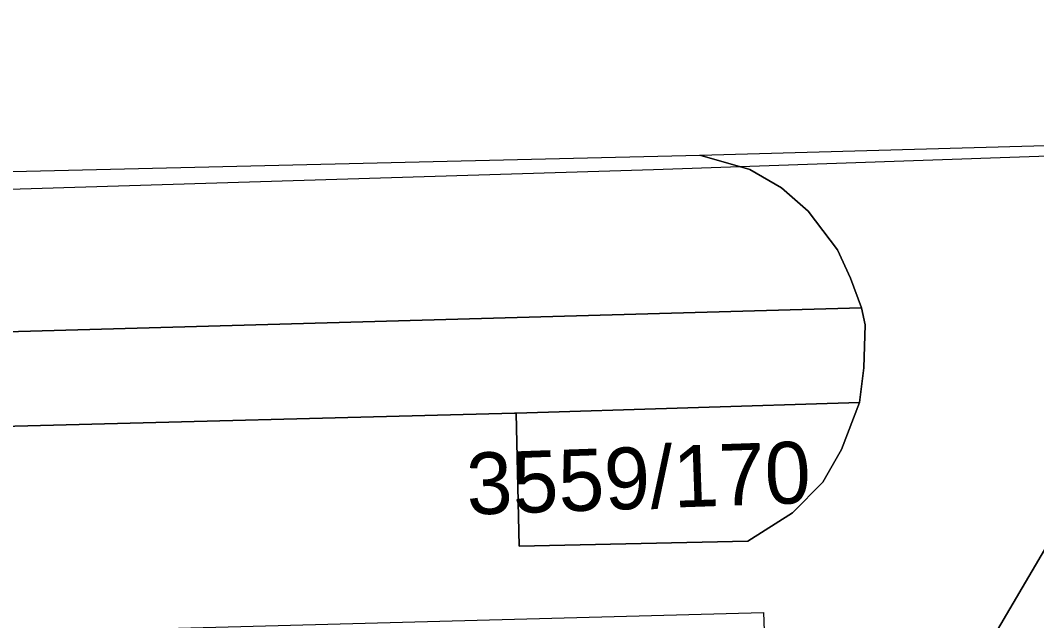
# Model space of a CAD drawing. Extents: x -264070 to -262271, y -1238894 to -1238141.
# Drawn here: x -262602.52 to -262569.61, y -1238257.23 to -1238237.77 of the extents above; entities that cross this region are included whole.
import ezdxf

# ---------------------------------------------------------------- set-up
doc = ezdxf.new("R2010")
doc.units = 0
for name, color, linetype in [('body_kn', 7, 'Continuous'), ('katuz_linie', 7, 'Continuous'), ('kladpar_druhypozemkov', 7, 'Continuous'), ('kladpar_hranice', 7, 'Continuous'), ('kladpar_parcelnecisla', 7, 'Continuous'), ('kladpar_plochy', 7, 'Continuous'), ('tarchy_linie', 7, 'Continuous'), ('zuob_linie', 7, 'Continuous'), ('zuob_plochy', 7, 'Continuous')]:
    doc.layers.add(name, color=color, linetype=linetype)

msp = doc.modelspace()

# ---------------------------------------------------------------- linework, layer by layer
at = {"layer": 'body_kn'}
for p, q in [((-262580.51, -1238242.14), (-262580.51, -1238242.14)), ((-262580.51, -1238242.14), (-262580.51, -1238242.14)), ((-262582.02, -1238242.62), (-262582.02, -1238242.62)), ((-262578.89, -1238242.61), (-262578.89, -1238242.61)), ((-262577.87, -1238243.2), (-262577.87, -1238243.2)), ((-262577.01, -1238243.96), (-262577.01, -1238243.96)), ((-262576.06, -1238245.21), (-262576.06, -1238245.21)), ((-262575.63, -1238246.13), (-262575.63, -1238246.13)), ((-262575.28, -1238247.09), (-262575.28, -1238247.09)), ((-262575.28, -1238247.09), (-262575.28, -1238247.09)), ((-262575.16, -1238247.64), (-262575.16, -1238247.64)), ((-262575.2, -1238249.04), (-262575.2, -1238249.04)), ((-262575.34, -1238250.16), (-262575.34, -1238250.16)), ((-262575.34, -1238250.16), (-262575.34, -1238250.16)), ((-262586.52, -1238250.5), (-262586.52, -1238250.5)), ((-262586.52, -1238250.5), (-262586.52, -1238250.5)), ((-262586.46, -1238250.5), (-262586.46, -1238250.5)), ((-262575.93, -1238251.68), (-262575.93, -1238251.68)), ((-262576.53, -1238252.74), (-262576.53, -1238252.74)), ((-262577.51, -1238253.73), (-262577.51, -1238253.73)), ((-262586.37, -1238254.82), (-262586.37, -1238254.82)), ((-262578.96, -1238254.65), (-262578.96, -1238254.65)), ((-262578.45, -1238256.97), (-262578.45, -1238256.97))]:
    msp.add_line(p, q, dxfattribs=at)
at = {"layer": 'katuz_linie'}
msp.add_lwpolyline([(-262915.44, -1238253.09), (-262898.67, -1238252.06), (-262888, -1238249.92), (-262886.4, -1238249.29), (-262774.26, -1238246.7), (-262751.84, -1238246.22), (-262580.51, -1238242.14), (-262560.81, -1238241.59), (-262532.77, -1238240.69), (-262526.78, -1238240.5), (-262513.1, -1238240.06), (-262503.15, -1238239.74), (-262498.93, -1238240.78), (-262497.9, -1238241.03), (-262491.22, -1238242.67), (-262486.63, -1238243.8), (-262485.37, -1238239.87), (-262456.69, -1238205.4), (-262455.83, -1238204.36), (-262446.26, -1238192.8), (-262431.6, -1238174.74), (-262409.89, -1238148.2), (-262408.59, -1238146.58), (-262403.88, -1238140.7)], dxfattribs=at)
at = {"layer": 'kladpar_druhypozemkov'}
msp.add_line((-262581.49, -1238252.01), (-262581.49, -1238252.01), dxfattribs=at)
at = {"layer": 'kladpar_hranice'}
for points in [[(-262586.52, -1238250.5), (-262586.46, -1238250.5), (-262586.37, -1238254.82), (-262578.96, -1238254.65), (-262577.51, -1238253.73), (-262576.53, -1238252.74), (-262575.93, -1238251.68), (-262575.34, -1238250.16), (-262575.2, -1238249.04), (-262575.16, -1238247.64), (-262575.28, -1238247.09), (-262575.63, -1238246.13), (-262576.06, -1238245.21), (-262577.01, -1238243.96), (-262577.87, -1238243.2), (-262578.89, -1238242.61), (-262580.51, -1238242.14), (-262560.81, -1238241.59)], [(-262580.51, -1238242.14), (-262578.89, -1238242.61), (-262577.87, -1238243.2), (-262577.01, -1238243.96), (-262576.06, -1238245.21), (-262575.63, -1238246.13), (-262575.28, -1238247.09), (-262668.74, -1238249.72), (-262757.49, -1238251.53), (-262757.06, -1238250.18), (-262756.32, -1238248.89), (-262755.2, -1238247.87), (-262753.74, -1238247.05), (-262751.84, -1238246.22), (-262580.51, -1238242.14)], [(-262575.28, -1238247.09), (-262575.16, -1238247.64), (-262575.2, -1238249.04), (-262575.34, -1238250.16), (-262586.46, -1238250.5), (-262586.52, -1238250.5), (-262669.49, -1238252.67), (-262748.23, -1238254.64), (-262748.27, -1238254.64), (-262757.42, -1238254.81), (-262757.59, -1238253.89), (-262757.71, -1238252.87), (-262757.49, -1238251.53), (-262668.74, -1238249.72), (-262575.28, -1238247.09)], [(-262575.34, -1238250.16), (-262575.93, -1238251.68), (-262576.53, -1238252.74), (-262577.51, -1238253.73), (-262578.96, -1238254.65), (-262586.37, -1238254.82), (-262586.46, -1238250.5), (-262575.34, -1238250.16)], [(-262669.49, -1238252.67), (-262586.52, -1238250.5)], [(-262567.72, -1238252.16), (-262578.41, -1238270.36), (-262585.42, -1238270.04), (-262585.46, -1238268.85), (-262585.54, -1238266.21), (-262585.71, -1238265.02), (-262586.36, -1238263.67), (-262587.02, -1238262.77), (-262587.82, -1238261.89), (-262589.01, -1238261.21), (-262590.44, -1238260.85), (-262591.88, -1238260.85), (-262593.06, -1238261.03), (-262594.25, -1238261.57), (-262595.31, -1238262.39), (-262596.19, -1238263.37), (-262596.75, -1238264.42), (-262597.05, -1238265.32), (-262597.17, -1238266.38), (-262597.21, -1238269.11), (-262598.58, -1238269.07), (-262598.56, -1238270.19), (-262604.58, -1238270.12)], [(-262567.72, -1238252.16), (-262566.3, -1238257.33), (-262567.82, -1238257.4), (-262572.27, -1238266.17), (-262572.31, -1238270.2), (-262578.41, -1238270.36), (-262567.72, -1238252.16)]]:
    msp.add_lwpolyline(points, dxfattribs=at)
at = {"layer": 'kladpar_plochy'}
for points in [[(-262669.49, -1238252.67), (-262586.52, -1238250.5), (-262586.46, -1238250.5), (-262586.37, -1238254.82), (-262578.96, -1238254.65), (-262577.51, -1238253.73), (-262576.53, -1238252.74), (-262575.93, -1238251.68), (-262575.34, -1238250.16), (-262575.2, -1238249.04), (-262575.16, -1238247.64), (-262575.28, -1238247.09), (-262575.63, -1238246.13), (-262576.06, -1238245.21), (-262577.01, -1238243.96), (-262577.87, -1238243.2), (-262578.89, -1238242.61), (-262580.51, -1238242.14), (-262560.81, -1238241.59)], [(-262567.72, -1238252.16), (-262578.41, -1238270.36), (-262585.42, -1238270.04), (-262585.46, -1238268.85), (-262585.54, -1238266.21), (-262585.71, -1238265.02), (-262586.36, -1238263.67), (-262587.02, -1238262.77), (-262587.82, -1238261.89), (-262589.01, -1238261.21), (-262590.44, -1238260.85), (-262591.88, -1238260.85), (-262593.06, -1238261.03), (-262594.25, -1238261.57), (-262595.31, -1238262.39), (-262596.19, -1238263.37), (-262596.75, -1238264.42), (-262597.05, -1238265.32), (-262597.17, -1238266.38), (-262597.21, -1238269.11), (-262598.58, -1238269.07), (-262598.56, -1238270.19), (-262604.58, -1238270.12)]]:
    msp.add_lwpolyline(points, dxfattribs=at)
for points in [[(-262580.51, -1238242.14), (-262578.89, -1238242.61), (-262577.87, -1238243.2), (-262577.01, -1238243.96), (-262576.06, -1238245.21), (-262575.63, -1238246.13), (-262575.28, -1238247.09), (-262668.74, -1238249.72), (-262757.49, -1238251.53), (-262757.06, -1238250.18), (-262756.32, -1238248.89), (-262755.2, -1238247.87), (-262753.74, -1238247.05), (-262751.84, -1238246.22)], [(-262575.28, -1238247.09), (-262575.16, -1238247.64), (-262575.2, -1238249.04), (-262575.34, -1238250.16), (-262586.46, -1238250.5), (-262586.52, -1238250.5), (-262669.49, -1238252.67), (-262748.23, -1238254.64), (-262748.27, -1238254.64), (-262757.42, -1238254.81), (-262757.59, -1238253.89), (-262757.71, -1238252.87), (-262757.49, -1238251.53), (-262668.74, -1238249.72)], [(-262575.34, -1238250.16), (-262575.93, -1238251.68), (-262576.53, -1238252.74), (-262577.51, -1238253.73), (-262578.96, -1238254.65), (-262586.37, -1238254.82), (-262586.46, -1238250.5)], [(-262567.72, -1238252.16), (-262566.3, -1238257.33), (-262567.82, -1238257.4), (-262572.27, -1238266.17), (-262572.31, -1238270.2), (-262578.41, -1238270.36)]]:
    msp.add_lwpolyline(points, close=True, dxfattribs=at)
at = {"layer": 'tarchy_linie'}
for points in [[(-262809.53, -1238247.51), (-262774.26, -1238246.7), (-262751.84, -1238246.22), (-262580.51, -1238242.14), (-262560.81, -1238241.59), (-262561.11, -1238241.89), (-262582.02, -1238242.62), (-262669.36, -1238245.29), (-262727.09, -1238246.47), (-262774.5, -1238247.92), (-262807.82, -1238248.75)], [(-262807.19, -1238263.29), (-262778.74, -1238262.72), (-262731.47, -1238261.23), (-262678.1, -1238259.45), (-262624.02, -1238258.19), (-262578.45, -1238256.97), (-262577.97, -1238270.35), (-262578.41, -1238270.36), (-262578.37, -1238273.57), (-262578.32, -1238276.66), (-262578.28, -1238279.76), (-262578.23, -1238283.03), (-262578.18, -1238286.21), (-262578.13, -1238289.42), (-262578.09, -1238292.35), (-262578.04, -1238295.61), (-262577.99, -1238298.74), (-262577.96, -1238301.38), (-262576.76, -1238301.36), (-262576.66, -1238304.5), (-262576.22, -1238319.12), (-262577.97, -1238319.16), (-262579.72, -1238319.19)]]:
    msp.add_lwpolyline(points, dxfattribs=at)
at = {"layer": 'zuob_linie'}
msp.add_lwpolyline([(-262915.44, -1238253.09), (-262898.67, -1238252.06), (-262888, -1238249.92), (-262886.4, -1238249.29), (-262774.26, -1238246.7), (-262751.84, -1238246.22), (-262580.51, -1238242.14), (-262560.81, -1238241.59), (-262532.77, -1238240.69), (-262526.78, -1238240.5)], dxfattribs=at)
at = {"layer": 'zuob_plochy'}
msp.add_lwpolyline([(-262915.44, -1238253.09), (-262898.67, -1238252.06), (-262888, -1238249.92), (-262886.4, -1238249.29), (-262774.26, -1238246.7), (-262751.84, -1238246.22), (-262580.51, -1238242.14), (-262560.81, -1238241.59), (-262532.77, -1238240.69), (-262526.78, -1238240.5)], dxfattribs=at)

# ---------------------------------------------------------------- texts
at = {"layer": 'kladpar_parcelnecisla'}
msp.add_text('3559/170', height=2, rotation=2, dxfattribs=at).set_placement((-262588.041, -1238253.798))

doc.saveas('drawing.dxf')
